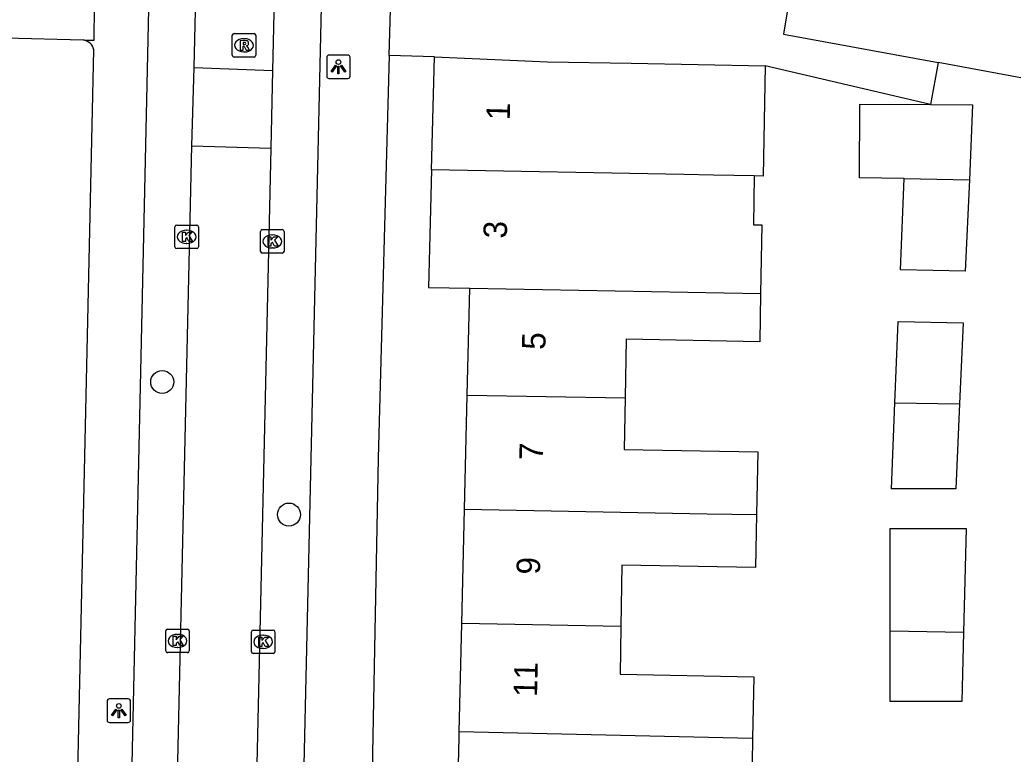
# Model space of a CAD drawing. Extents: x 162172 to 163187, y 382874 to 383684.
# Drawn here: x 163091.57 to 163134.04, y 383216.32 to 383247.59 of the extents above; entities that cross this region are included whole.
import ezdxf

# ---------------------------------------------------------------- set-up
doc = ezdxf.new("R2010")
doc.units = 0
for name, color, linetype in [('IMGEO_Boom', 7, 'Continuous'), ('IMGEO_Kolk', 7, 'Continuous'), ('IMGEO_Lichtpunt', 7, 'Continuous'), ('IMGEO_Pand', 7, 'Continuous'), ('IMGEO_Pand_nummerreeks', 7, 'Continuous'), ('IMGEO_Rijbaan_lokaal_open', 7, 'Continuous'), ('IMGEO_Rioolput', 7, 'Continuous'), ('IMGEO_Voetpad_open', 7, 'Continuous')]:
    doc.layers.add(name, color=color, linetype=linetype)

msp = doc.modelspace()

# ---------------------------------------------------------------- linework, layer by layer
at = {"layer": 'IMGEO_Boom'}
for centre in [(163097.639, 383232.174), (163103.04, 383226.524)]:
    msp.add_circle(centre, 0.489, dxfattribs=at)
at = {"layer": 'IMGEO_Kolk'}
for p, q in [((163098.181, 383237.93), (163098.181, 383238.782)), ((163098.256, 383238.856), (163099.108, 383238.856)), ((163099.182, 383238.782), (163099.182, 383237.93)), ((163098.669, 383238.636), (163098.694, 383238.636)), ((163101.83, 383237.735), (163101.83, 383238.587)), ((163101.905, 383238.661), (163102.757, 383238.661)), ((163102.318, 383238.441), (163102.343, 383238.441)), ((163102.831, 383238.587), (163102.831, 383237.735)), ((163099.108, 383237.856), (163098.256, 383237.856)), ((163098.692, 383238.076), (163098.667, 383238.076)), ((163102.341, 383237.881), (163102.316, 383237.881)), ((163102.757, 383237.661), (163101.905, 383237.661)), ((163097.791, 383220.715), (163097.791, 383221.567)), ((163097.866, 383221.641), (163098.718, 383221.641)), ((163098.279, 383221.421), (163098.304, 383221.421)), ((163098.792, 383221.567), (163098.792, 383220.715)), ((163101.441, 383220.679), (163101.441, 383221.531)), ((163101.516, 383221.605), (163102.368, 383221.605)), ((163101.929, 383221.385), (163101.954, 383221.385)), ((163102.442, 383221.531), (163102.442, 383220.679)), ((163098.302, 383220.861), (163098.277, 383220.861)), ((163098.718, 383220.641), (163097.866, 383220.641)), ((163102.368, 383220.605), (163101.516, 383220.605)), ((163101.952, 383220.825), (163101.927, 383220.825))]:
    msp.add_line(p, q, dxfattribs=at)
for points in [[(163098.181, 383237.93), (163098.181, 383238.782)], [(163098.256, 383238.856), (163099.108, 383238.856)], [(163099.182, 383238.782), (163099.182, 383237.93)], [(163098.502, 383238.556), (163098.625, 383238.556), (163098.625, 383238.405), (163098.755, 383238.556), (163098.919, 383238.556), (163098.773, 383238.405), (163098.926, 383238.156), (163098.774, 383238.156), (163098.689, 383238.32), (163098.625, 383238.253), (163098.625, 383238.156), (163098.502, 383238.156), (163098.502, 383238.556)], [(163101.83, 383237.735), (163101.83, 383238.587)], [(163101.905, 383238.661), (163102.757, 383238.661)], [(163102.151, 383238.361), (163102.274, 383238.361), (163102.274, 383238.21), (163102.404, 383238.361), (163102.568, 383238.361), (163102.422, 383238.21), (163102.575, 383237.961), (163102.423, 383237.961), (163102.338, 383238.125), (163102.274, 383238.058), (163102.274, 383237.961), (163102.151, 383237.961), (163102.151, 383238.361)], [(163102.831, 383238.587), (163102.831, 383237.735)], [(163099.108, 383237.856), (163098.256, 383237.856)], [(163102.757, 383237.661), (163101.905, 383237.661)], [(163097.791, 383220.715), (163097.791, 383221.567)], [(163097.866, 383221.641), (163098.718, 383221.641)], [(163098.112, 383221.341), (163098.235, 383221.341), (163098.235, 383221.19), (163098.365, 383221.341), (163098.529, 383221.341), (163098.383, 383221.19), (163098.536, 383220.941), (163098.384, 383220.941), (163098.299, 383221.105), (163098.235, 383221.038), (163098.235, 383220.941), (163098.112, 383220.941), (163098.112, 383221.341)], [(163098.792, 383221.567), (163098.792, 383220.715)], [(163101.441, 383220.679), (163101.441, 383221.531)], [(163101.516, 383221.605), (163102.368, 383221.605)], [(163101.762, 383221.305), (163101.885, 383221.305), (163101.885, 383221.154), (163102.015, 383221.305), (163102.179, 383221.305), (163102.033, 383221.154), (163102.186, 383220.905), (163102.034, 383220.905), (163101.949, 383221.069), (163101.885, 383221.002), (163101.885, 383220.905), (163101.762, 383220.905), (163101.762, 383221.305)], [(163102.442, 383221.531), (163102.442, 383220.679)], [(163098.718, 383220.641), (163097.866, 383220.641)], [(163102.368, 383220.605), (163101.516, 383220.605)]]:
    msp.add_lwpolyline(points, dxfattribs=at)
for centre, start, end in [((163098.258, 383238.78), 91.552, 178.448), ((163098.258, 383238.78), 91.552, 178.448), ((163099.106, 383238.78), 1.552, 88.448), ((163099.106, 383238.78), 1.552, 88.448), ((163101.907, 383238.585), 91.552, 178.448), ((163101.907, 383238.585), 91.552, 178.448), ((163102.755, 383238.585), 1.552, 88.448), ((163102.755, 383238.585), 1.552, 88.448), ((163098.258, 383237.932), 181.552, 268.448), ((163098.258, 383237.932), 181.552, 268.448), ((163099.106, 383237.932), 271.552, 358.448), ((163099.106, 383237.932), 271.552, 358.448), ((163101.907, 383237.737), 181.552, 268.448), ((163101.907, 383237.737), 181.552, 268.448), ((163102.755, 383237.737), 271.552, 358.448), ((163102.755, 383237.737), 271.552, 358.448), ((163097.868, 383221.565), 91.552, 178.448), ((163097.868, 383221.565), 91.552, 178.448), ((163098.716, 383221.565), 1.552, 88.448), ((163098.716, 383221.565), 1.552, 88.448), ((163101.518, 383221.529), 91.552, 178.448), ((163101.518, 383221.529), 91.552, 178.448), ((163102.366, 383221.529), 1.552, 88.448), ((163102.366, 383221.529), 1.552, 88.448), ((163097.868, 383220.717), 181.552, 268.448), ((163097.868, 383220.717), 181.552, 268.448), ((163098.716, 383220.717), 271.552, 358.448), ((163098.716, 383220.717), 271.552, 358.448), ((163101.518, 383220.681), 181.552, 268.448), ((163101.518, 383220.681), 181.552, 268.448), ((163102.366, 383220.681), 271.552, 358.448), ((163102.366, 383220.681), 271.552, 358.448)]:
    msp.add_arc(centre, 0.0765, start, end, dxfattribs=at)
for centre, major_axis, ratio, start_param, end_param in [((163098.668, 383238.356), (-0.387, 0.002), 0.722429, 4.712389, 7.853982), ((163098.693, 383238.356), (-0.39, 0.002), 0.717154, 1.570796, 4.712389), ((163102.317, 383238.161), (-0.387, 0.002), 0.722429, 4.712389, 7.853982), ((163102.342, 383238.161), (-0.39, 0.002), 0.717154, 1.570796, 4.712389), ((163098.278, 383221.141), (-0.387, 0.002), 0.722429, 4.712389, 7.853982), ((163098.303, 383221.141), (-0.39, 0.002), 0.717154, 1.570796, 4.712389), ((163101.928, 383221.105), (-0.387, 0.002), 0.722429, 4.712389, 7.853982), ((163101.953, 383221.105), (-0.39, 0.002), 0.717154, 1.570796, 4.712389)]:
    msp.add_ellipse(centre, major_axis=major_axis, ratio=ratio, start_param=start_param, end_param=end_param, dxfattribs=at)
at = {"layer": 'IMGEO_Lichtpunt'}
for p, q in [((163104.652, 383246.002), (163104.652, 383245.195)), ((163104.652, 383246.002), (163104.652, 383245.195)), ((163105.554, 383246.097), (163104.746, 383246.097)), ((163105.554, 383246.097), (163104.746, 383246.097)), ((163105.648, 383245.195), (163105.648, 383246.002)), ((163105.648, 383245.195), (163105.648, 383246.002)), ((163104.746, 383245.101), (163105.554, 383245.101)), ((163104.746, 383245.101), (163105.554, 383245.101)), ((163095.291, 383218.573), (163095.291, 383217.766)), ((163095.291, 383218.573), (163095.291, 383217.766)), ((163096.193, 383218.668), (163095.385, 383218.668)), ((163096.193, 383218.668), (163095.385, 383218.668)), ((163096.287, 383217.766), (163096.287, 383218.573)), ((163096.287, 383217.766), (163096.287, 383218.573)), ((163095.385, 383217.672), (163096.193, 383217.672)), ((163095.385, 383217.672), (163096.193, 383217.672))]:
    msp.add_line(p, q, dxfattribs=at)
for points in [[(163105.026, 383245.666), (163105.065, 383245.638), (163104.877, 383245.376), (163104.839, 383245.403), (163105.026, 383245.666)], [(163105.128, 383245.618), (163105.175, 383245.618), (163105.175, 383245.296), (163105.128, 383245.296), (163105.128, 383245.618)], [(163105.238, 383245.638), (163105.276, 383245.665), (163105.463, 383245.403), (163105.424, 383245.375), (163105.238, 383245.638)], [(163095.665, 383218.237), (163095.704, 383218.209), (163095.516, 383217.947), (163095.478, 383217.974), (163095.665, 383218.237)], [(163095.767, 383218.189), (163095.814, 383218.189), (163095.814, 383217.867), (163095.767, 383217.867), (163095.767, 383218.189)], [(163095.877, 383218.209), (163095.915, 383218.236), (163096.102, 383217.974), (163096.063, 383217.946), (163095.877, 383218.209)]]:
    msp.add_lwpolyline(points, dxfattribs=at)
for centre in [(163105.151, 383245.8), (163095.79, 383218.371)]:
    msp.add_circle(centre, 0.0994, dxfattribs=at)
for centre, start, end in [((163104.746, 383246.002), 90, 180), ((163104.746, 383246.002), 90, 180), ((163105.554, 383246.002), 0, 90), ((163105.554, 383246.002), 0, 90), ((163104.746, 383245.195), 180, 270), ((163104.746, 383245.195), 180, 270), ((163105.554, 383245.195), 270, 0), ((163105.554, 383245.195), 270, 360), ((163095.385, 383218.573), 90, 180), ((163095.385, 383218.573), 90, 180), ((163096.193, 383218.573), 0, 90), ((163096.193, 383218.573), 0, 90), ((163095.385, 383217.766), 180, 270), ((163095.385, 383217.766), 180, 270), ((163096.193, 383217.766), 270, 0), ((163096.193, 383217.766), 270, 360)]:
    msp.add_arc(centre, 0.0946, start, end, dxfattribs=at)
at = {"layer": 'IMGEO_Pand'}
for points in [[(163124.647, 383250.14), (163124.624, 383250), (163124.127, 383246.994), (163130.716, 383245.776)], [(163109.119, 383241.21), (163109.24, 383246.024)], [(163109.24, 383246.024), (163114.057, 383245.814), (163117.628, 383245.748), (163123.345, 383245.645)], [(163123.345, 383245.645), (163123.26, 383240.946), (163122.881, 383240.953)], [(163134.239, 383245.124), (163130.716, 383245.776)], [(163129.272, 383240.834), (163127.358, 383240.87), (163127.373, 383244.004), (163130.386, 383243.991)], [(163130.386, 383243.991), (163132.188, 383243.983), (163132.048, 383240.783)], [(163109.119, 383241.21), (163108.994, 383236.193), (163110.753, 383236.162)], [(163122.881, 383240.953), (163121.136, 383240.986), (163119.872, 383241.01), (163109.119, 383241.21)], [(163122.881, 383240.953), (163122.842, 383238.868), (163123.204, 383238.861), (163123.151, 383235.946)], [(163132.048, 383240.783), (163131.876, 383236.895), (163129.111, 383236.943), (163129.272, 383240.834)], [(163129.272, 383240.834), (163132.048, 383240.783)], [(163110.644, 383231.615), (163110.753, 383236.162)], [(163110.753, 383236.162), (163123.151, 383235.946)], [(163123.151, 383235.946), (163123.114, 383233.888), (163117.415, 383233.993), (163117.368, 383231.494)], [(163128.876, 383231.287), (163129.019, 383234.743), (163131.78, 383234.695), (163131.628, 383231.237)], [(163110.527, 383226.747), (163110.644, 383231.615)], [(163110.644, 383231.615), (163117.368, 383231.494)], [(163117.368, 383231.494), (163117.329, 383229.302), (163123.028, 383229.197), (163122.979, 383226.523)], [(163131.628, 383231.237), (163131.469, 383227.618), (163128.724, 383227.618), (163128.876, 383231.287)], [(163128.876, 383231.287), (163131.628, 383231.237)], [(163110.41, 383221.88), (163110.527, 383226.747)], [(163110.527, 383226.747), (163120.874, 383226.561), (163122.979, 383226.523)], [(163122.979, 383226.523), (163122.938, 383224.264), (163117.239, 383224.369), (163117.191, 383221.758)], [(163128.672, 383221.551), (163128.672, 383225.926), (163131.915, 383225.926), (163131.804, 383221.495)], [(163110.3, 383217.273), (163110.41, 383221.88)], [(163117.191, 383221.758), (163110.41, 383221.88)], [(163117.191, 383221.758), (163117.155, 383219.72), (163122.854, 383219.615), (163122.806, 383216.979)], [(163131.804, 383221.495), (163131.73, 383218.556), (163128.672, 383218.556), (163128.672, 383221.551)], [(163131.804, 383221.495), (163128.672, 383221.551)], [(163110.186, 383212.53), (163110.294, 383217.013), (163110.3, 383217.273)], [(163122.806, 383216.979), (163110.3, 383217.273)], [(163122.806, 383216.979), (163122.802, 383216.788), (163122.767, 383214.853), (163122.72, 383212.235), (163119.947, 383212.3)]]:
    msp.add_lwpolyline(points, dxfattribs=at)
at = {"layer": 'IMGEO_Rijbaan_lokaal_open'}
for points in [[(163098.994, 383245.57), (163099.431, 383263.705), (163099.55, 383265.112), (163099.718, 383266.514), (163099.935, 383267.91), (163100.779, 383272.585)], [(163104.082, 383272.207), (163103.135, 383266.456), (163102.92, 383264.33), (163102.77, 383262.199), (163102.686, 383260.064), (163102.341, 383245.436)], [(163098.903, 383242.236), (163098.994, 383245.57)], [(163098.994, 383245.57), (163102.341, 383245.436)], [(163102.341, 383245.436), (163102.273, 383242.135)], [(163097.839, 383195.416), (163098.903, 383242.236)], [(163098.903, 383242.236), (163102.273, 383242.135)], [(163102.273, 383242.135), (163101.201, 383195.263)]]:
    msp.add_lwpolyline(points, dxfattribs=at)
at = {"layer": 'IMGEO_Rioolput'}
for p, q in [((163100.627, 383246.087), (163100.627, 383246.939)), ((163100.702, 383247.013), (163101.554, 383247.013)), ((163101.115, 383246.793), (163101.14, 383246.793)), ((163101.628, 383246.939), (163101.628, 383246.087)), ((163101.554, 383246.013), (163100.702, 383246.013)), ((163101.138, 383246.233), (163101.113, 383246.233))]:
    msp.add_line(p, q, dxfattribs=at)
for points in [[(163100.627, 383246.087), (163100.627, 383246.939)], [(163100.702, 383247.013), (163101.554, 383247.013)], [(163101.628, 383246.939), (163101.628, 383246.087)], [(163101.216, 383246.711), (163100.964, 383246.713), (163100.964, 383246.313)], [(163100.964, 383246.313), (163101.088, 383246.313), (163101.088, 383246.475), (163101.099, 383246.475)], [(163101.142, 383246.632), (163101.088, 383246.632), (163101.088, 383246.551)], [(163101.088, 383246.551), (163101.14, 383246.551)], [(163101.146, 383246.446), (163101.217, 383246.313), (163101.357, 383246.313), (163101.292, 383246.439)], [(163101.554, 383246.013), (163100.702, 383246.013)]]:
    msp.add_lwpolyline(points, dxfattribs=at)
for centre, radius, start, end in [((163100.704, 383246.937), 0.0765, 91.552, 178.448), ((163100.704, 383246.937), 0.0765, 91.552, 178.448), ((163101.552, 383246.937), 0.0765, 1.552, 88.448), ((163101.552, 383246.937), 0.0765, 1.552, 88.448), ((163101.098, 383246.422), 0.0533, 26.0293, 88.6989), ((163101.124, 383246.74), 0.19, 274.7715, 282.9687), ((163101.148, 383246.536), 0.0964, 77.0061, 93.1865), ((163101.162, 383246.593), 0.0378, 276.6634, 79.6772), ((163101.215, 383246.601), 0.109, 350.3612, 89.416), ((163101.213, 383246.601), 0.112, 277.5842, 350.9817), ((163101.197, 383246.386), 0.108, 29.5134, 73.7905), ((163100.704, 383246.089), 0.0765, 181.552, 268.448), ((163100.704, 383246.089), 0.0765, 181.552, 268.448), ((163101.552, 383246.089), 0.0765, 271.552, 358.448), ((163101.552, 383246.089), 0.0765, 271.552, 358.448)]:
    msp.add_arc(centre, radius, start, end, dxfattribs=at)
for centre, major_axis, ratio, start_param, end_param in [((163101.114, 383246.513), (-0.387, 0.002), 0.722429, 4.712389, 7.853982), ((163101.139, 383246.513), (-0.39, 0.002), 0.717154, 1.570796, 4.712389)]:
    msp.add_ellipse(centre, major_axis=major_axis, ratio=ratio, start_param=start_param, end_param=end_param, dxfattribs=at)
at = {"layer": 'IMGEO_Voetpad_open'}
for points in [[(163105.957, 383271.284), (163104.867, 383266.445), (163104.901, 383265.223), (163104.866, 383264), (163104.763, 383262.782), (163104.424, 383248.788), (163103.593, 383212.133), (163102.977, 383184.97), (163102.918, 383183.858), (163102.824, 383182.747), (163102.695, 383181.641), (163097.599, 383141.275), (163094.849, 383119.476), (163094.726, 383118.333), (163094.543, 383117.198), (163094.301, 383116.074), (163090.123, 383096.921)], [(163107.314, 383246.077), (163107.422, 383250), (163107.435, 383250.497)], [(163087.724, 383121.555), (163095.316, 383181.353), (163095.484, 383182.761), (163095.609, 383184.173), (163095.692, 383185.588), (163095.92, 383195.958), (163097.108, 383249.999)], [(163094.269, 383246.74), (163094.469, 383246.735), (163094.736, 383246.728), (163094.753, 383248.18)], [(163090.951, 383246.825), (163094.269, 383246.74)], [(163085.594, 383120.406), (163085.639, 383120.779), (163093.359, 383184.774), (163094.727, 383246.322)], [(163107.314, 383246.077), (163106.84, 383228.929), (163105.99, 383184.569), (163105.948, 383184.229)], [(163109.24, 383246.024), (163107.314, 383246.077)], [(163130.386, 383243.991), (163123.345, 383245.645)], [(163130.716, 383245.776), (163130.386, 383243.991)]]:
    msp.add_lwpolyline(points, dxfattribs=at)
msp.add_arc((163094.194, 383246.198), 0.547, 13.0685, 82.1604, dxfattribs=at)

# ---------------------------------------------------------------- texts
at = {"layer": 'IMGEO_Pand_nummerreeks'}
for s, rotation, p in [('1', 88.5621, (163112.453, 383243.317)), ('3', 88.5621, (163112.327, 383238.275)), ('5', 88.6251, (163113.971, 383233.534)), ('7', 88.6263, (163113.858, 383228.827)), ('9', 88.6263, (163113.741, 383223.959)), ('11', 88.6263, (163113.616, 383218.746))]:
    msp.add_text(s, height=1, rotation=rotation, dxfattribs=at).set_placement(p)

doc.saveas('drawing.dxf')
